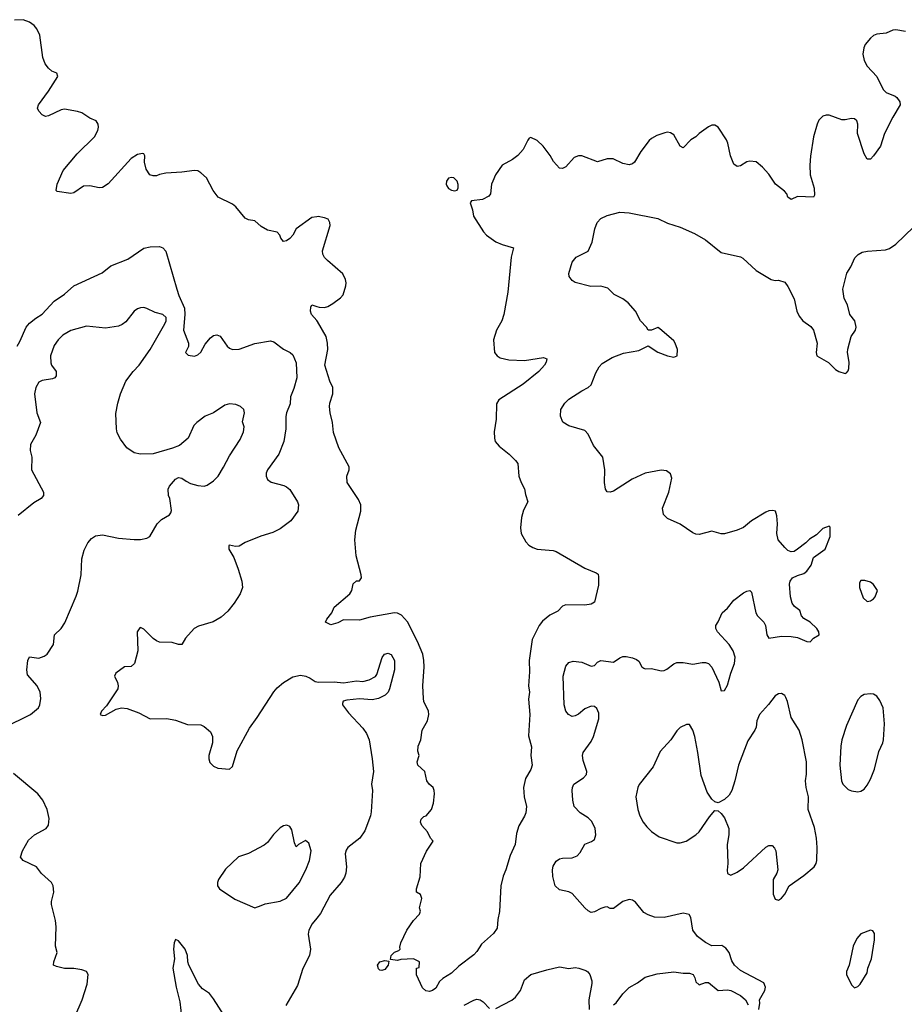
# Model space of a CAD drawing. Header units: inches. Extents: x 1603819 to 1745079, y 385938 to 533966.
# Tile 371 of 561: x 1678128 to 1683703, y 471283 to 477487. Entities that reach past the tile are written whole.
import ezdxf

# ---------------------------------------------------------------- set-up
doc = ezdxf.new("R2010")
doc.units = ezdxf.units.IN
doc.header["$MEASUREMENT"] = 0
doc.layers.add('B6477', color=7, linetype='Continuous')
doc.layers.add('B6487', color=7, linetype='Continuous')

msp = doc.modelspace()

# ---------------------------------------------------------------- linework, layer by layer
at = {"layer": 'B6477', "color": 5}
for points, elevation in [([(1680000, 476245.1), (1679970, 476240.7), (1679870.8, 476170), (1679850.5, 476130), (1679830, 476109.4), (1679810, 476093.2), (1679790, 476089), (1679774, 476110), (1679768.7, 476130), (1679750, 476148.7), (1679690, 476162), (1679650, 476184), (1679610, 476219), (1679570, 476225.2), (1679550, 476236), (1679490, 476309), (1679470, 476325.2), (1679379.3, 476370), (1679347, 476410), (1679305.1, 476490), (1679270, 476522.9), (1679250, 476535.1), (1679230, 476538), (1679150, 476526), (1679050, 476519.3), (1679010, 476512.7), (1678990, 476503.7), (1678970, 476502.7), (1678949, 476510), (1678924.8, 476544.8), (1678915.1, 476590), (1678917.2, 476630), (1678910, 476642), (1678903.1, 476643.1), (1678870, 476638), (1678830, 476612.7), (1678686.6, 476453.4), (1678650.3, 476429.7), (1678630, 476427.6), (1678570, 476440.5), (1678530, 476437.6), (1678470, 476396), (1678450, 476392.7), (1678365.2, 476405.2), (1678358, 476410), (1678363.6, 476450), (1678402, 476538), (1678490, 476641.3), (1678599.1, 476750), (1678621.5, 476790), (1678625.7, 476810), (1678623, 476830), (1678609.7, 476849.7), (1678570, 476866), (1678519.7, 476899.7), (1678491.8, 476908.2), (1678410, 476923), (1678390, 476919.7), (1678310, 476880.7), (1678290, 476877.2), (1678270, 476888.7), (1678249.2, 476910), (1678241.2, 476930), (1678246, 476950), (1678310, 477036.3), (1678369.2, 477130), (1678362, 477150), (1678330, 477162.7), (1678310, 477180.9), (1678289.7, 477210), (1678274.3, 477250), (1678255.4, 477390), (1678236.9, 477430), (1678219.1, 477450), (1678190, 477471.6), (1678150, 477487.3), (1678094.7, 477485.3)], 220), ([(1678113, 475430), (1678130, 475459), (1678168.5, 475550), (1678190, 475574.5), (1678230, 475607), (1678270, 475632), (1678345.9, 475714.1), (1678410, 475758.4), (1678470.2, 475809.8), (1678647.2, 475892.8), (1678702.9, 475937.1), (1678810, 475978.4), (1678910, 476047.6), (1678950, 476056.3), (1679010, 476058.4), (1679030, 476049.4), (1679049.7, 476029.7), (1679117.7, 475790), (1679131.1, 475750), (1679167.9, 475670), (1679169.9, 475630), (1679161.7, 475530), (1679193, 475450), (1679191.3, 475428.7), (1679173.2, 475390), (1679190, 475373.2), (1679230, 475367), (1679250, 475375.1), (1679270, 475392.7), (1679297.6, 475442.4), (1679330, 475482), (1679350, 475497.6), (1679370, 475501.6), (1679392.7, 475492.7), (1679436, 475430), (1679450, 475418), (1679469.7, 475409.7), (1679511.3, 475411.3), (1679610, 475446.4), (1679710, 475464.2), (1679730, 475458), (1679790.9, 475410.9), (1679832, 475390), (1679850, 475375.6), (1679870, 475324), (1679874.2, 475230), (1679856.5, 475163.5), (1679835.8, 475110), (1679832.4, 475067.6), (1679809.7, 475009.7), (1679805.9, 474985.9), (1679806.6, 474910), (1679792.8, 474830), (1679760.5, 474750), (1679689.6, 474650), (1679681.6, 474630), (1679680.7, 474610), (1679689.3, 474590), (1679712.9, 474572.9), (1679792.7, 474552.7), (1679810, 474544.5), (1679830, 474526.6), (1679879.6, 474450), (1679885.1, 474430), (1679880.7, 474390), (1679837, 474330), (1679770, 474278.4), (1679724.2, 474255.8), (1679648.2, 474231.8), (1679550, 474192.7), (1679511.1, 474168.9), (1679488.4, 474168.4), (1679450, 474176), (1679447, 474173), (1679447.3, 474150), (1679478, 474098), (1679505.8, 474025.8), (1679528.4, 473950), (1679531.6, 473910), (1679517, 473870), (1679480.7, 473810), (1679439.8, 473760.2), (1679398.4, 473721.6), (1679347.5, 473692.5), (1679255.4, 473664.6), (1679228.4, 473651.6), (1679172.7, 473590), (1679149.2, 473550.8), (1679130, 473550.7), (1679090, 473562.4), (1679010, 473564.4), (1678990, 473572.7), (1678970, 473588), (1678910, 473647.7), (1678890, 473657.3), (1678885.4, 473654.6), (1678869.7, 473630), (1678873.3, 473510), (1678851.8, 473430), (1678830, 473410.6), (1678789, 473410), (1678734, 473370), (1678726, 473350), (1678745.6, 473310), (1678749.6, 473290), (1678746, 473270), (1678675.8, 473164.2), (1678644.5, 473130), (1678635.3, 473110), (1678650, 473102.7), (1678670, 473105.1), (1678737, 473143), (1678770, 473152), (1678805.8, 473145.8), (1678880.1, 473120.1), (1678950, 473082.7), (1679055.3, 473084.7), (1679110, 473073.2), (1679185.6, 473045.6), (1679270, 473044), (1679290, 473034), (1679330, 472999.3), (1679342.6, 472970), (1679344.4, 472930), (1679320.5, 472850), (1679319.5, 472830), (1679326.6, 472806.6), (1679350, 472784), (1679378, 472770), (1679450, 472764), (1679470, 472782), (1679499.7, 472880.3), (1679576.3, 473023.7), (1679625.7, 473090), (1679730, 473252), (1679750, 473277), (1679790.6, 473310), (1679850, 473346.3), (1679897.2, 473357.2), (1679931.5, 473351.5), (1679958.7, 473338.7), (1679990, 473316), (1680000, 473314.3)], 240), ([(1678030, 473027.2), (1678197.2, 473110), (1678246, 473150), (1678255.1, 473170), (1678262, 473210), (1678257, 473250), (1678238, 473290), (1678178, 473358), (1678173.3, 473390), (1678178.7, 473450), (1678190, 473472.7), (1678250, 473463.1), (1678282.9, 473477.1), (1678300.7, 473490), (1678340.7, 473550), (1678348.5, 473611.5), (1678389.6, 473650), (1678412.6, 473687.4), (1678485.1, 473854.9), (1678494.3, 473885.7), (1678515.4, 473990), (1678519.7, 474090), (1678534.7, 474145.3), (1678557, 474190), (1678581.3, 474218.7), (1678605.6, 474234.4), (1678650, 474242), (1678750, 474220.7), (1678850, 474210.8), (1678890, 474211), (1678930, 474221), (1678949.1, 474230.9), (1678994, 474310), (1679022.5, 474337.5), (1679072.5, 474367.5), (1679081.2, 474378.8), (1679084.7, 474395.3), (1679075.1, 474470), (1679066, 474490), (1679064, 474530), (1679072.7, 474547.3), (1679110, 474591), (1679130, 474602.8), (1679150, 474598.8), (1679178.4, 474578.4), (1679205.7, 474565.7), (1679251.7, 474551.7), (1679290, 474548.8), (1679310, 474554.9), (1679350, 474582.3), (1679378.3, 474610), (1679413.3, 474666.7), (1679450, 474739.3), (1679517.4, 474842.6), (1679538.7, 474890), (1679542, 474922), (1679532.3, 474952.3), (1679545.4, 475010), (1679541.6, 475030), (1679520.9, 475050), (1679490, 475063.1), (1679450, 475065.7), (1679421.3, 475058.7), (1679349.3, 475010.7), (1679298, 474990), (1679243.8, 474950), (1679224.9, 474930), (1679190.2, 474849.8), (1679134.9, 474805.1), (1679092.1, 474787.9), (1678970, 474751.9), (1678889.6, 474749.6), (1678850, 474757.2), (1678804, 474790), (1678764.1, 474844.1), (1678743.6, 474883.6), (1678738.4, 474910), (1678734.5, 475005.5), (1678746.3, 475070), (1678762.6, 475130), (1678798.3, 475210), (1678843.1, 475270), (1678881.4, 475310), (1678951.1, 475408.9), (1679043.8, 475570), (1679051.8, 475590), (1679051.5, 475611.5), (1679030, 475629), (1678981.9, 475641.9), (1678930, 475668.2), (1678910, 475672.8), (1678890, 475671.2), (1678870, 475664.7), (1678850, 475651.3), (1678796.7, 475583.3), (1678774, 475566), (1678750, 475556.4), (1678670, 475544.4), (1678550, 475555.6), (1678450, 475528.3), (1678400.3, 475499.7), (1678370.2, 475470), (1678345.5, 475434.5), (1678323.2, 475370), (1678324.7, 475324.7), (1678329.4, 475309.4), (1678357.7, 475270), (1678357.3, 475242.7), (1678350.2, 475229.8), (1678336.1, 475223.9), (1678270, 475214.2), (1678250, 475202.3), (1678230.2, 475170), (1678221.1, 475130), (1678236.5, 475010), (1678258.7, 474950), (1678230, 474869.3), (1678196.4, 474810), (1678193.4, 474773.4), (1678204.7, 474730), (1678202, 474650), (1678278.8, 474510), (1678278.8, 474490), (1678262.8, 474470), (1678217.6, 474442.4), (1678118, 474362)], 260), ([(1680000, 475591.4), (1679967, 475630), (1679960.9, 475650), (1679963.2, 475676.8), (1679970, 475691), (1680000, 475680.2)], 220), ([(1678475.6, 471204.4), (1678522, 471310), (1678554.5, 471410), (1678559, 471470), (1678548.9, 471488.9), (1678519.3, 471499.3), (1678470, 471509), (1678410, 471509), (1678360.2, 471520.2), (1678342, 471530), (1678342.7, 471550), (1678365.2, 471610), (1678354, 471650), (1678357.2, 471770), (1678353.2, 471810), (1678329.1, 471910.9), (1678329, 471930), (1678344, 471990), (1678339, 472030), (1678328.7, 472050), (1678266.8, 472106.8), (1678234, 472150), (1678149.5, 472189.5), (1678133.2, 472210), (1678145.1, 472250), (1678183.9, 472316.1), (1678221.2, 472350), (1678295.3, 472390), (1678309.1, 472410.9), (1678313.6, 472453.6), (1678301.2, 472510), (1678275.1, 472570), (1678243.7, 472610), (1678090, 472736.9)], 260), ([(1680000, 471825.2), (1679972.3, 471790), (1679949.7, 471750), (1679945.3, 471725.3), (1679962, 471630), (1679954.5, 471590), (1679912.6, 471507.4), (1679879, 471401), (1679805.1, 471274.9)], 240), ([(1679470, 471130.5), (1679350, 471317.1), (1679323.8, 471350), (1679281.2, 471381.2), (1679255.8, 471410), (1679193.7, 471530), (1679187.2, 471550), (1679185.7, 471590), (1679172.2, 471630), (1679130, 471683), (1679110, 471690.8), (1679100.9, 471670), (1679098.4, 471630), (1679103.7, 471570), (1679094.5, 471510), (1679113.6, 471390), (1679137.4, 471297.4), (1679149.7, 471190)], 240)]:
    msp.add_lwpolyline(points, dxfattribs=dict(at, elevation=elevation))
at = {"layer": 'B6477', "color": 5, "elevation": 260}
msp.add_lwpolyline([(1679812.3, 472412.3), (1679790, 472407), (1679770, 472394), (1679727.3, 472352.7), (1679690, 472302), (1679670, 472285.6), (1679570, 472232.7), (1679507.5, 472212.5), (1679424.7, 472135.3), (1679380.7, 472070), (1679374, 472050), (1679374, 472030), (1679387.3, 472010), (1679485.1, 471945.1), (1679610, 471890.6), (1679650, 471906.4), (1679675.2, 471915.2), (1679770, 471932.7), (1679810, 471950.6), (1679890, 472047.7), (1679931.2, 472130), (1679954.3, 472190), (1679964.7, 472250), (1679950, 472299), (1679930, 472316), (1679884.7, 472290), (1679870, 472275.3), (1679860.1, 472300.1), (1679842.9, 472382.9), (1679830, 472404)], close=True, dxfattribs=at)
at = {"layer": 'B6487', "color": 5}
for points, elevation in [([(1683710, 477412.8), (1683650, 477423.5), (1683630, 477421.2), (1683590, 477401.4), (1683530, 477395.6), (1683510, 477387.1), (1683490.3, 477370), (1683457.6, 477330), (1683448.9, 477310), (1683442, 477270), (1683449.3, 477229.3), (1683470, 477194.9), (1683530.2, 477130.2), (1683570, 477047.7), (1683590, 477027.7), (1683645.5, 477005.5), (1683656.7, 476996.7), (1683674.8, 476970), (1683677.3, 476950), (1683630, 476872.7), (1683578.7, 476770), (1683553, 476690), (1683510, 476629.2), (1683490, 476609), (1683470, 476609), (1683450, 476642), (1683408.5, 476770), (1683410.8, 476830), (1683404.7, 476850), (1683390, 476861.7), (1683370, 476864.4), (1683330, 476855.8), (1683310, 476856.9), (1683230, 476885.6), (1683210, 476885.6), (1683190, 476878.4), (1683165.1, 476854.9), (1683154.4, 476830), (1683130.3, 476750), (1683112.2, 476627.8), (1683108, 476570), (1683110.3, 476510.3), (1683135.2, 476424.8), (1683137.5, 476382.5), (1683130, 476369), (1683030, 476372.7), (1682990, 476355.3), (1682970, 476368.7), (1682962.7, 476390), (1682947.7, 476407.7), (1682891.3, 476451.3), (1682850, 476514.5), (1682810, 476558), (1682770, 476592.3), (1682730, 476596), (1682710, 476592.3), (1682670, 476566.6), (1682650, 476562.7), (1682630, 476577.2), (1682607.6, 476630), (1682591.5, 476708.5), (1682582.6, 476730), (1682530, 476809.2), (1682510, 476823.7), (1682490, 476823.7), (1682470, 476812.7), (1682410, 476769.6), (1682390.2, 476749.8), (1682358, 476730), (1682310, 476680.7), (1682289.8, 476689.8), (1682250, 476760.9), (1682230, 476774.5), (1682210, 476778), (1682195.1, 476775.1), (1682143.4, 476756.6), (1682110, 476739.5), (1682094.4, 476725.6), (1682042.4, 476657.6), (1682002, 476590), (1681990, 476578), (1681970, 476571.8), (1681930, 476580.5), (1681868, 476610), (1681830, 476609.6), (1681770, 476591.3), (1681670, 476629.4), (1681650, 476629.5), (1681622, 476618), (1681570, 476560.7), (1681550, 476549.3), (1681530, 476552.3), (1681493.2, 476593.2), (1681472.5, 476632.5), (1681427.6, 476690), (1681390, 476725.1), (1681350, 476746), (1681338.8, 476741.2), (1681330, 476729.2), (1681300.3, 476670), (1681268.3, 476631.7), (1681234.3, 476605.7), (1681170, 476569.6), (1681127.9, 476510), (1681110.2, 476470), (1681102.7, 476450), (1681094.4, 476390), (1681085.1, 476374.9), (1681045.1, 476354.9), (1680974.8, 476345.2), (1680966.8, 476333.2), (1680982, 476290), (1680988.3, 476248.3), (1681050.8, 476150), (1681070.7, 476130), (1681130, 476088.4), (1681170, 476070.4), (1681241, 476050), (1681226.4, 475990), (1681204.9, 475770), (1681179.5, 475630), (1681167.2, 475590), (1681133.1, 475530), (1681115.3, 475470), (1681120.5, 475390), (1681137.3, 475370), (1681156.7, 475356.7), (1681210, 475343.1), (1681310, 475339.6), (1681430, 475358), (1681450.8, 475350), (1681447.3, 475330), (1681435.5, 475310), (1681399.1, 475270), (1681302, 475190), (1681147.6, 475092.4), (1681133.8, 475066.2), (1681131.4, 474970), (1681119.1, 474890), (1681120.3, 474850), (1681125.7, 474830), (1681150, 474799.3), (1681213.4, 474750), (1681254, 474710), (1681267.7, 474690), (1681274, 474610), (1681288.7, 474570), (1681310.3, 474530.3), (1681315.6, 474495.6), (1681330.5, 474450), (1681303.6, 474396.4), (1681291.8, 474350), (1681284.7, 474284.7), (1681288.6, 474248.6), (1681317.3, 474197.3), (1681337, 474177), (1681361.5, 474161.5), (1681390.3, 474150.3), (1681490, 474142.3), (1681510, 474136), (1681690, 474030.3), (1681762.4, 474002.4), (1681773.3, 473993.3), (1681777, 473977), (1681775.8, 473924.2), (1681750, 473817), (1681730, 473804.2), (1681690, 473798.7), (1681570, 473800.5), (1681550, 473791.8), (1681519.2, 473760.8), (1681470, 473734.5), (1681423.2, 473696.8), (1681402.4, 473670), (1681358.5, 473581.5), (1681338.5, 473450), (1681342, 473378), (1681334.9, 473290), (1681340.3, 473250), (1681335.4, 473204.6), (1681343.8, 473110), (1681335.4, 472975.4), (1681354.2, 472905.8), (1681350.4, 472850), (1681357.6, 472790), (1681350, 472762.7), (1681315.3, 472704.7), (1681303.1, 472650), (1681307, 472590), (1681322.4, 472530), (1681318, 472490), (1681310, 472468.7), (1681273, 472407), (1681259.9, 472360.1), (1681250.4, 472290), (1681219.9, 472220.1), (1681192.7, 472130), (1681174.9, 472090), (1681161.6, 472030), (1681153, 471867), (1681142, 471818), (1681137.3, 471762.7), (1681114.8, 471730), (1681038, 471662), (1681010, 471615.1), (1680990, 471595.1), (1680896.7, 471523.3), (1680850, 471479.3), (1680794, 471446), (1680774, 471426), (1680750, 471384), (1680728.9, 471368.9), (1680710, 471364), (1680687.3, 471367.3), (1680667.3, 471387.3), (1680628.7, 471468.7), (1680628.7, 471510), (1680646, 471514), (1680648, 471550), (1680610, 471568.7), (1680530, 471566), (1680510, 471558), (1680466, 471566), (1680470, 471591.3), (1680490, 471611), (1680518, 471622), (1680526, 471630), (1680523.1, 471643.1), (1680529.3, 471670), (1680569, 471750), (1680609.3, 471810.7), (1680648.7, 471850), (1680654, 471870), (1680648.7, 471890), (1680662, 471950), (1680654.6, 471974.6), (1680629, 471989), (1680628.7, 472010), (1680652.9, 472087.1), (1680657.2, 472170), (1680692.5, 472247.5), (1680734, 472310), (1680718, 472330), (1680698, 472370), (1680662, 472410), (1680654, 472430), (1680658, 472450), (1680674.6, 472465.4), (1680689, 472471), (1680724, 472510), (1680736, 472550), (1680742.7, 472610), (1680741.2, 472630), (1680733.2, 472650), (1680709.5, 472669.5), (1680694, 472690), (1680682, 472750), (1680637.2, 472790), (1680633.2, 472810), (1680645.2, 472850), (1680638, 472878), (1680639, 472910), (1680657.2, 472950), (1680665.2, 473010), (1680698, 473070), (1680706.6, 473110), (1680703.7, 473130), (1680675.1, 473190), (1680672.3, 473210), (1680668, 473290), (1680677.2, 473410), (1680676.1, 473450), (1680668.7, 473490), (1680635.4, 473570), (1680572.7, 473692.7), (1680535.4, 473735.4), (1680510, 473747.4), (1680490, 473748.7), (1680337.7, 473722.3), (1680270, 473703), (1680170, 473705.2), (1680134.2, 473685.8), (1680090, 473675.1), (1680055.3, 473690), (1680064, 473710), (1680095.3, 473750), (1680110, 473784.7), (1680209, 473870), (1680222, 473890), (1680230, 473932), (1680250, 473951.3), (1680270, 473952), (1680282, 473970), (1680281.2, 473990), (1680248.1, 474108.1), (1680240.5, 474210), (1680246.6, 474270), (1680278.5, 474390), (1680278.2, 474430), (1680263.5, 474463.5), (1680191.3, 474570), (1680189.7, 474610), (1680205.1, 474650), (1680204.5, 474670), (1680139.3, 474790), (1680105.4, 474885.4), (1680100.7, 474950), (1680085.6, 475010), (1680081.6, 475050), (1680083.6, 475070), (1680102, 475130), (1680101.3, 475170), (1680082, 475210), (1680051.5, 475310), (1680069.7, 475410), (1680068.2, 475448.2), (1680059.7, 475490), (1680005.3, 475585.3), (1680000, 475591.4)], 220), ([(1682787.3, 471250), (1682793.4, 471290), (1682790.7, 471310), (1682823.8, 471370), (1682828, 471390), (1682817.5, 471417.5), (1682670, 471496.4), (1682632.7, 471530), (1682615.8, 471555.8), (1682600.5, 471610), (1682577.5, 471637.5), (1682552.7, 471652.7), (1682490, 471650.3), (1682450, 471671.6), (1682400.3, 471710), (1682371.6, 471750), (1682358.4, 471830), (1682348.4, 471848.4), (1682310, 471856.5), (1682190.4, 471830.4), (1682130, 471832.4), (1682090, 471846.4), (1682062.3, 471862.3), (1682010, 471926.4), (1681990, 471939.5), (1681970, 471942.3), (1681929.8, 471930.2), (1681870, 471885.5), (1681850, 471886), (1681830, 471897.3), (1681815.2, 471895.2), (1681790, 471887), (1681750, 471864.9), (1681730, 471861.5), (1681710, 471871.6), (1681690.3, 471890), (1681610, 471981.6), (1681590, 471991.8), (1681530, 472003.7), (1681503.1, 472030), (1681487.7, 472087.7), (1681485.2, 472130), (1681490, 472152.7), (1681510, 472185.6), (1681530, 472199.7), (1681550, 472204.7), (1681610, 472206.3), (1681641.2, 472218.8), (1681660.9, 472239.1), (1681689.1, 472290.9), (1681731.7, 472308.3), (1681750, 472320.9), (1681758.3, 472350), (1681754.9, 472390), (1681735, 472435), (1681710, 472458), (1681659.5, 472490), (1681622.3, 472530), (1681614, 472570), (1681610.3, 472629.7), (1681612, 472650), (1681620.4, 472670), (1681681.6, 472710), (1681700.4, 472730), (1681702, 472750), (1681678.5, 472818.5), (1681674.6, 472850), (1681680.3, 472870), (1681730, 472938.4), (1681744.4, 472970), (1681777.5, 473082.5), (1681777.6, 473117.6), (1681766.3, 473146.3), (1681750, 473159.3), (1681730, 473162), (1681690, 473144.6), (1681650, 473110.3), (1681630, 473099.6), (1681610, 473096), (1681586.7, 473110), (1681570.2, 473130.2), (1681558.9, 473170), (1681554, 473350), (1681570, 473414), (1681590, 473437.2), (1681615.5, 473444.5), (1681670, 473438.7), (1681730, 473413.6), (1681750, 473417), (1681770, 473438), (1681790, 473449.6), (1681870, 473438.4), (1681910, 473467), (1681930, 473474.5), (1681950, 473474.5), (1681990, 473466.6), (1682016.1, 473456.1), (1682030, 473446), (1682048.7, 473408.7), (1682060.9, 473400.9), (1682070, 473397.4), (1682110, 473398.5), (1682170, 473384), (1682190, 473386), (1682206.3, 473393.7), (1682250, 473427.6), (1682270, 473435.8), (1682310, 473436.9), (1682370, 473426), (1682430, 473437.4), (1682450, 473436.8), (1682470, 473429.7), (1682490, 473407.6), (1682533.6, 473313.6), (1682550, 473259), (1682570, 473260.9), (1682590, 473294), (1682610.3, 473369.7), (1682632.2, 473430), (1682637.6, 473470), (1682624.9, 473510), (1682598.7, 473550), (1682526.4, 473630), (1682514.9, 473650), (1682515.5, 473670), (1682530, 473692.7), (1682554.6, 473750), (1682590, 473779.4), (1682629.7, 473830.3), (1682690, 473876.5), (1682710, 473886.6), (1682729.7, 473889.7), (1682739.5, 473879.5), (1682768.2, 473750), (1682778.7, 473730), (1682817.4, 473690), (1682828.3, 473670), (1682837, 473610), (1682849.7, 473589.7), (1682930, 473602.6), (1682990, 473599.8), (1683030, 473594), (1683090, 473569.6), (1683110, 473566.6), (1683131, 473590), (1683166, 473610), (1683164, 473630), (1683152.4, 473650), (1683110.6, 473690), (1683070, 473713), (1683056.4, 473730), (1683044.9, 473764.9), (1683010.3, 473790.3), (1682997.1, 473810), (1682986, 473850), (1682979.3, 473930), (1682983.8, 473950), (1682999.3, 473970), (1683030, 473985.7), (1683070, 473996.8), (1683090, 474011.8), (1683116.9, 474050), (1683130, 474099.3), (1683205.5, 474150), (1683235.8, 474230), (1683236, 474290), (1683230, 474294.8), (1683190, 474282), (1683150, 474242), (1683106.3, 474213.7), (1683082.7, 474190), (1683030, 474150.6), (1683010, 474136.3), (1682990, 474133.4), (1682970, 474143), (1682950, 474160.5), (1682908.4, 474210), (1682899.5, 474250), (1682904.4, 474310), (1682899.9, 474359.9), (1682890.6, 474390), (1682874.9, 474394.9), (1682850, 474392.4), (1682830, 474383), (1682741.2, 474330), (1682690, 474286.7), (1682650, 474270.3), (1682570, 474248.5), (1682550, 474248.4), (1682490, 474263.7), (1682410, 474242.4), (1682390, 474245.5), (1682370, 474253), (1682290, 474308.2), (1682210, 474344), (1682184.9, 474370), (1682179.1, 474410), (1682218.7, 474510), (1682237.6, 474597.6), (1682230, 474626), (1682204.9, 474644.9), (1682170, 474648), (1682069.8, 474630.2), (1681988.5, 474591.5), (1681870, 474517.3), (1681850, 474511), (1681830, 474512), (1681821, 474530), (1681814.8, 474570), (1681816.3, 474650), (1681802.8, 474730), (1681744.5, 474804.5), (1681710, 474876.3), (1681690, 474899.1), (1681588.5, 474928.5), (1681550.5, 474950.5), (1681536.3, 474990), (1681538, 475030), (1681563, 475070), (1681590, 475096.2), (1681670, 475149.6), (1681710, 475169.6), (1681730, 475187.3), (1681758.7, 475261.3), (1681779.6, 475300.4), (1681798.7, 475321.3), (1681861.4, 475358.6), (1681934.4, 475385.6), (1682030, 475402.9), (1682090, 475432.7), (1682150, 475391.3), (1682210, 475369.6), (1682250, 475361.2), (1682271, 475370), (1682273.4, 475410), (1682259.1, 475450), (1682250, 475462.8), (1682160.9, 475540.9), (1682150, 475547.7), (1682110, 475530.7), (1682090, 475530.8), (1682078, 475550), (1682040.3, 475590), (1682010.2, 475650.2), (1681962.3, 475702.3), (1681930, 475727.7), (1681875.5, 475755.5), (1681834.6, 475794.6), (1681790, 475807.3), (1681727.1, 475807.1), (1681630, 475830.8), (1681610, 475844), (1681590.6, 475870), (1681588.8, 475888.8), (1681610, 475959.3), (1681634.8, 475990), (1681710.5, 476029.5), (1681735.3, 476084.7), (1681752.2, 476170), (1681768.5, 476210), (1681790, 476233.6), (1681830, 476254.3), (1681910, 476274), (1681970, 476271.1), (1682150, 476235.6), (1682210, 476205.1), (1682290, 476179.5), (1682380.1, 476140.1), (1682450, 476100.7), (1682550, 476020.9), (1682670, 475992.8), (1682684.9, 475984.9), (1682770, 475907), (1682864, 475850), (1682890, 475843.7), (1682910, 475845.2), (1682950, 475833.2), (1682970, 475805.2), (1683010, 475729), (1683025.6, 475650), (1683039.8, 475619.8), (1683064.2, 475590), (1683113.6, 475553.6), (1683131.1, 475530), (1683154.3, 475450), (1683147.6, 475390), (1683152.7, 475370), (1683226.3, 475326.3), (1683270, 475282.9), (1683290, 475269.6), (1683330, 475257.2), (1683338.5, 475261.5), (1683350, 475275.3), (1683354.4, 475290), (1683355.6, 475330), (1683345.5, 475390), (1683348.2, 475411.8), (1683367.4, 475490), (1683395.5, 475530), (1683400.4, 475550), (1683392.4, 475590), (1683359.5, 475630), (1683345.8, 475690), (1683323.6, 475730), (1683315, 475790), (1683340.2, 475890), (1683365.8, 475930), (1683392.5, 475987.5), (1683412.7, 476007.3), (1683438.3, 476021.7), (1683471.4, 476028.6), (1683583.9, 476036.1), (1683610, 476045.4), (1683650, 476073.7), (1683761.1, 476178.9)], 240), ([(1680000, 475680.2), (1680014.9, 475674.9), (1680050, 475674.6), (1680070, 475680.2), (1680101.7, 475698.3), (1680150, 475734.6), (1680166.8, 475753.2), (1680184.7, 475810), (1680186, 475830), (1680181, 475850), (1680164.9, 475884.9), (1680067.3, 475970), (1680049.8, 475989.8), (1680039.7, 476010), (1680036.9, 476030), (1680086, 476190), (1680083.5, 476210), (1680071.6, 476230), (1680050, 476239.7), (1680010, 476246.6), (1680000, 476245.1)], 220), ([(1680000, 473314.3), (1680010, 473312.7), (1680110, 473315.1), (1680170, 473309.5), (1680250, 473320.9), (1680290, 473318), (1680330, 473326.6), (1680370, 473349.3), (1680379.5, 473360.5), (1680412.1, 473467.9), (1680427.7, 473490), (1680450, 473495.6), (1680464, 473490), (1680470, 473486.6), (1680490.9, 473450), (1680490.8, 473390), (1680458.9, 473270), (1680450, 473250.7), (1680432, 473230), (1680390, 473210.7), (1680350, 473200.5), (1680270, 473206.7), (1680190, 473199.3), (1680167.8, 473192.2), (1680162.5, 473177.5), (1680162, 473170), (1680199.6, 473119.6), (1680290, 473023), (1680313.3, 472990), (1680329.8, 472950), (1680349.8, 472829.8), (1680357.8, 472750), (1680346.2, 472670), (1680351.7, 472630), (1680343.8, 472496.2), (1680338.5, 472470), (1680304.4, 472375.6), (1680272, 472330), (1680197, 472270), (1680185.1, 472254.9), (1680179.1, 472230), (1680188.7, 472150), (1680183.5, 472110), (1680175, 472085), (1680153.7, 472050), (1680085.1, 471970), (1680024.1, 471855.9), (1680000, 471825.2)], 240), ([(1681130, 471255.8), (1681230, 471309.7), (1681252.5, 471327.5), (1681284.6, 471370), (1681310, 471438), (1681350, 471469.6), (1681450, 471500.3), (1681530, 471518.5), (1681590, 471508.8), (1681630, 471514), (1681651.5, 471511.5), (1681695.7, 471495.7), (1681707.9, 471487.9), (1681721.1, 471470), (1681734.8, 471430), (1681734.7, 471414.7), (1681716.2, 471310), (1681716.4, 471250)], 240), ([(1681870, 471279.6), (1681887.7, 471292.3), (1681930, 471349.6), (1681970, 471389.6), (1682021.4, 471418.6), (1682070, 471453.6), (1682146.2, 471473.8), (1682250, 471487.2), (1682310, 471478.2), (1682350, 471479.8), (1682373, 471470), (1682384, 471450), (1682390, 471424), (1682410, 471404.5), (1682450, 471420.5), (1682470, 471419.7), (1682529.8, 471369.8), (1682590, 471374.6), (1682610.7, 471370.7), (1682670, 471338), (1682702.9, 471310), (1682719.7, 471279.7)], 240), ([(1680930, 471277.4), (1680990, 471309.6), (1681010, 471315.1), (1681030, 471311.6), (1681050, 471298.4), (1681090, 471255.6)], 240)]:
    msp.add_lwpolyline(points, dxfattribs=dict(at, elevation=elevation))
for points, elevation in [([(1680850, 476493.6), (1680830, 476489.6), (1680818, 476470), (1680815.6, 476450), (1680819.9, 476439.9), (1680830, 476424.4), (1680850, 476412.7), (1680870, 476408), (1680886, 476414), (1680891.6, 476428.4), (1680891.2, 476448.8), (1680884.4, 476470), (1680863.7, 476490)], 220), ([(1683430, 473954), (1683420.7, 473939.3), (1683420.7, 473910), (1683444.9, 473844.9), (1683470, 473821), (1683490, 473826), (1683510, 473838), (1683519, 473850), (1683534, 473890), (1683510, 473928), (1683490, 473942), (1683453.6, 473953.6)], 260), ([(1682930, 473242), (1682910, 473239.5), (1682890, 473227), (1682847.9, 473172.1), (1682790, 473109.3), (1682773.4, 473070), (1682768.8, 473030), (1682761.1, 473010), (1682717.4, 472942.6), (1682657.4, 472790), (1682636, 472690), (1682616.4, 472630), (1682599.5, 472600.5), (1682570, 472572.7), (1682530, 472553.2), (1682510, 472559), (1682490, 472576), (1682460.6, 472620.6), (1682424, 472724), (1682402.8, 472870), (1682382.7, 472970), (1682369.6, 473010), (1682350, 473046), (1682346.6, 473046.6), (1682330, 473047), (1682290, 473027), (1682270, 473006.6), (1682231.7, 472950), (1682164.1, 472875.9), (1682121.1, 472778.9), (1682031.5, 472668.5), (1682023.7, 472650), (1682011.7, 472590), (1682023.6, 472510), (1682036, 472470), (1682057, 472430), (1682080.4, 472400.4), (1682110, 472372.2), (1682158.3, 472338.3), (1682270, 472300.5), (1682290, 472299.3), (1682329.6, 472310.4), (1682389, 472350), (1682409.5, 472370.5), (1682474.8, 472465.2), (1682510, 472504.7), (1682530, 472501), (1682550, 472486), (1682570, 472458), (1682596.5, 472390), (1682597.4, 472350), (1682587.4, 472290), (1682590.3, 472170), (1682587.1, 472127.1), (1682590, 472106.8), (1682610, 472096.3), (1682650, 472115.8), (1682690, 472143.1), (1682830, 472272.4), (1682850, 472283), (1682870, 472282.8), (1682885.8, 472265.8), (1682893, 472250), (1682905.5, 472130), (1682899.3, 472110), (1682876.4, 472070), (1682876.3, 471976.3), (1682890, 471944.7), (1682910, 471938), (1682930, 471951.3), (1682950, 471976), (1682978, 472030), (1683070, 472094.9), (1683135.6, 472150), (1683147.6, 472170), (1683151.8, 472190), (1683155.1, 472270), (1683149.6, 472330), (1683137.1, 472397.1), (1683098, 472510), (1683099, 472590), (1683084, 472650), (1683081.2, 472690), (1683087, 472733), (1683087.6, 472810), (1683060.5, 472950), (1683041.3, 473010), (1682989.6, 473090), (1682966.3, 473190), (1682956.2, 473216.2), (1682949.6, 473229.6)], 260), ([(1683490, 473239.5), (1683450, 473235.1), (1683430, 473222.7), (1683410, 473201.2), (1683339.9, 473040.1), (1683310.3, 472950), (1683302.4, 472910), (1683297.1, 472790), (1683308, 472690), (1683316.3, 472670), (1683350, 472637.3), (1683370, 472627.3), (1683410, 472620.7), (1683430, 472624.9), (1683450, 472638.8), (1683470, 472662.8), (1683490, 472701), (1683514.9, 472765.1), (1683543.3, 472876.7), (1683568, 472930), (1683572.8, 472950), (1683579.1, 473050), (1683569.6, 473150), (1683550, 473197.2), (1683530, 473223.7), (1683510, 473236.2)], 260), ([(1683490, 471749.3), (1683430, 471727), (1683403.4, 471696.6), (1683380.4, 471650), (1683355.5, 471530), (1683338, 471490), (1683338, 471470), (1683370, 471404.7), (1683390, 471387.3), (1683410, 471394.8), (1683425.2, 471410), (1683470, 471482), (1683474, 471510), (1683496.2, 471570), (1683515.8, 471690), (1683514.7, 471730), (1683506, 471746)], 260), ([(1680410, 471495.3), (1680398, 471498), (1680390, 471506), (1680384, 471530), (1680398, 471550), (1680430, 471558), (1680454, 471554), (1680451.3, 471530), (1680430, 471502)], 220)]:
    msp.add_lwpolyline(points, close=True, dxfattribs=dict(at, elevation=elevation))

doc.saveas('drawing.dxf')
